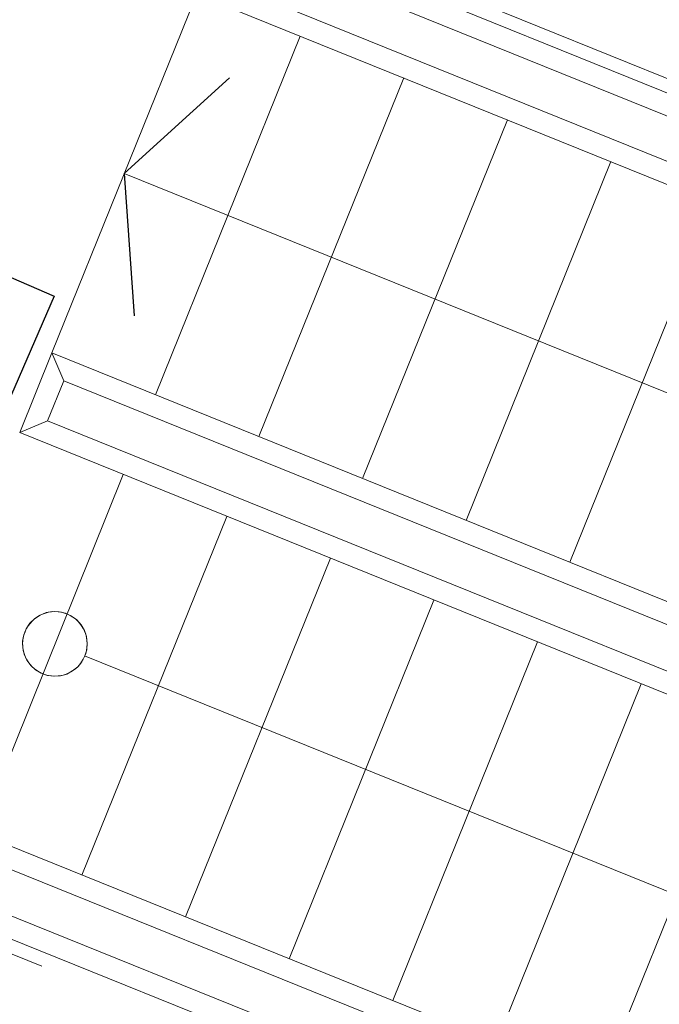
# Model space of a CAD drawing. Header units: millimetres. Extents: x -526411 to -400573, y 47353 to 130199.
# Tile 287 of 543: x -478627 to -477139, y 93533 to 95823. Entities that reach past the tile are written whole.
import ezdxf

# ---------------------------------------------------------------- set-up
doc = ezdxf.new("R2010")
doc.units = ezdxf.units.MM
doc.linetypes.add('IMPORT-AI-Linetype-312 _2_', pattern=[84.433218, 56.288812, -28.144406])
doc.linetypes.add('IMPORT-AI-Linetype-319 _2_', pattern=[84.433218, 56.288812, -28.144406])
for name, color, linetype, lineweight in [('01_ALGEMEEN', 7, 'Continuous', 18), ('08_RUIMTENUMMERING', 7, 'Continuous', 18), ('24_TRAPPEN_HELLINGBANEN', 7, 'Continuous', 18), ('34_BALUSTRADES', 7, 'Continuous', 18), ('65_BRANDWEERSYMBOLEN', 7, 'Continuous', 18), ('m-pg-03_AI_dwg', 8, 'Continuous', 18)]:
    doc.layers.add(name, color=color, linetype=linetype, lineweight=lineweight)
doc.styles.add('Frutiger', font='Frutrg__0.ttf', dxfattribs={"height": 7.29503})

# ---------------------------------------------------------------- blocks, each defined once
blk = doc.blocks.new('m-pg-03_AI_dwg_block 3112-642081-3e Verdieping - Percelen telling LI')
at = {"layer": '01_ALGEMEEN', "color": 213, "lineweight": 13}
blk.add_line((-580.76, 380.64), (-565.59, 418.21), dxfattribs=at)
blk = doc.blocks.new('m-pg-03_AI_dwg_block 3113-642082-3e Verdieping - Percelen telling LI')
at = {"layer": '01_ALGEMEEN', "color": 213, "lineweight": 13}
blk.add_line((-569.91, 376.25), (-554.73, 413.83), dxfattribs=at)
blk = doc.blocks.new('m-pg-03_AI_dwg_block 3114-642083-3e Verdieping - Percelen telling LI')
at = {"layer": '01_ALGEMEEN', "color": 213, "lineweight": 13}
blk.add_line((-559.05, 371.87), (-543.87, 409.45), dxfattribs=at)
blk = doc.blocks.new('m-pg-03_AI_dwg_block 3115-642084-3e Verdieping - Percelen telling LI')
at = {"layer": '01_ALGEMEEN', "color": 213, "lineweight": 13}
blk.add_line((-548.19, 367.48), (-533.02, 405.06), dxfattribs=at)
blk = doc.blocks.new('m-pg-03_AI_dwg_block 3116-642085-3e Verdieping - Percelen telling LI')
at = {"layer": '01_ALGEMEEN', "color": 213, "lineweight": 13}
blk.add_line((-537.34, 363.1), (-522.16, 400.68), dxfattribs=at)
blk = doc.blocks.new('m-pg-03_AI_dwg_block 3117-642086-3e Verdieping - Percelen telling LI')
at = {"layer": '01_ALGEMEEN', "color": 213, "lineweight": 13}
blk.add_line((-526.48, 358.72), (-511.3, 396.3), dxfattribs=at)
blk = doc.blocks.new('m-pg-03_AI_dwg_block 3118-642087-3e Verdieping - Percelen telling LI')
at = {"layer": '01_ALGEMEEN', "color": 213, "lineweight": 13}
blk.add_line((-515.62, 354.33), (-500.45, 391.91), dxfattribs=at)
blk = doc.blocks.new('m-pg-03_AI_dwg_block 3124-642093-3e Verdieping - Percelen telling LI')
at = {"layer": '01_ALGEMEEN', "color": 213, "lineweight": 13}
blk.add_line((-580.76, 380.64), (-565.59, 418.21), dxfattribs=at)
blk = doc.blocks.new('m-pg-03_AI_dwg_block 3125-642094-3e Verdieping - Percelen telling LI')
at = {"layer": '01_ALGEMEEN', "color": 213, "lineweight": 13}
blk.add_line((-569.91, 376.25), (-554.73, 413.83), dxfattribs=at)
blk = doc.blocks.new('m-pg-03_AI_dwg_block 3126-642095-3e Verdieping - Percelen telling LI')
at = {"layer": '01_ALGEMEEN', "color": 213, "lineweight": 13}
blk.add_line((-559.05, 371.87), (-543.87, 409.45), dxfattribs=at)
blk = doc.blocks.new('m-pg-03_AI_dwg_block 3127-642096-3e Verdieping - Percelen telling LI')
at = {"layer": '01_ALGEMEEN', "color": 213, "lineweight": 13}
blk.add_line((-548.19, 367.48), (-533.02, 405.06), dxfattribs=at)
blk = doc.blocks.new('m-pg-03_AI_dwg_block 3128-642097-3e Verdieping - Percelen telling LI')
at = {"layer": '01_ALGEMEEN', "color": 213, "lineweight": 13}
blk.add_line((-537.34, 363.1), (-522.16, 400.68), dxfattribs=at)
blk = doc.blocks.new('m-pg-03_AI_dwg_block 3129-642098-3e Verdieping - Percelen telling LI')
at = {"layer": '01_ALGEMEEN', "color": 213, "lineweight": 13}
blk.add_line((-526.48, 358.72), (-511.3, 396.3), dxfattribs=at)
blk = doc.blocks.new('m-pg-03_AI_dwg_block 3130-642099-3e Verdieping - Percelen telling LI')
at = {"layer": '01_ALGEMEEN', "color": 213, "lineweight": 13}
blk.add_line((-515.62, 354.33), (-500.45, 391.91), dxfattribs=at)
blk = doc.blocks.new('m-pg-03_AI_dwg_block 8054-647022-3e Verdieping - Percelen telling LI')
at = {"layer": '65_BRANDWEERSYMBOLEN', "color": 133, "linetype": 'IMPORT-AI-Linetype-312 _2_', "flags": 128}
blk.add_lwpolyline([(-615.55, 502.96), (-429.73, 427.81), (-471.27, 325.12), (-657.09, 400.26)], close=True, dxfattribs=at)
blk = doc.blocks.new('m-pg-03_AI_dwg_block 8052-647076-3e Verdieping - Percelen telling LI')
blk.add_blockref('m-pg-03_AI_dwg_block 8054-647022-3e Verdieping - Percelen telling LI', (0, 0))
blk = doc.blocks.new('m-pg-03_AI_dwg_block 8110-647078-3e Verdieping - Percelen telling LI')
at = {"layer": '65_BRANDWEERSYMBOLEN', "color": 133, "linetype": 'IMPORT-AI-Linetype-319 _2_', "flags": 128}
blk.add_lwpolyline([(-615.55, 502.96), (-429.73, 427.81), (-471.27, 325.12), (-657.09, 400.26)], close=True, dxfattribs=at)
blk = doc.blocks.new('m-pg-03_AI_dwg_block 8108-647132-3e Verdieping - Percelen telling LI')
blk.add_blockref('m-pg-03_AI_dwg_block 8110-647078-3e Verdieping - Percelen telling LI', (0, 0))
blk = doc.blocks.new('m-pg-03_AI_dwg_block 8736-647705-3e Verdieping - Percelen telling LI')
at = {"layer": '24_TRAPPEN_HELLINGBANEN', "color": 253, "lineweight": 25}
blk.add_line((-565.48, 449.74), (-554.44, 459.75), dxfattribs=at)
blk = doc.blocks.new('m-pg-03_AI_dwg_block 8737-647706-3e Verdieping - Percelen telling LI')
at = {"layer": '24_TRAPPEN_HELLINGBANEN', "color": 253, "lineweight": 25}
blk.add_line((-565.48, 449.74), (-564.45, 434.85), dxfattribs=at)
blk = doc.blocks.new('m-pg-03_AI_dwg_block 8738-647707-3e Verdieping - Percelen telling LI')
at = {"layer": '24_TRAPPEN_HELLINGBANEN', "color": 133}
blk.add_line((-565.48, 449.74), (-467.78, 410.28), dxfattribs=at)
blk = doc.blocks.new('m-pg-03_AI_dwg_block 8743-647712-3e Verdieping - Percelen telling LI')
at = {"layer": '24_TRAPPEN_HELLINGBANEN', "color": 213, "lineweight": 13}
blk.add_line((-518.79, 409.03), (-503.62, 446.61), dxfattribs=at)
blk = doc.blocks.new('m-pg-03_AI_dwg_block 8744-647713-3e Verdieping - Percelen telling LI')
at = {"layer": '24_TRAPPEN_HELLINGBANEN', "color": 213, "lineweight": 13}
blk.add_line((-529.64, 413.41), (-514.47, 450.99), dxfattribs=at)
blk = doc.blocks.new('m-pg-03_AI_dwg_block 8745-647714-3e Verdieping - Percelen telling LI')
at = {"layer": '24_TRAPPEN_HELLINGBANEN', "color": 213, "lineweight": 13}
blk.add_line((-540.5, 417.8), (-525.33, 455.37), dxfattribs=at)
blk = doc.blocks.new('m-pg-03_AI_dwg_block 8746-647715-3e Verdieping - Percelen telling LI')
at = {"layer": '24_TRAPPEN_HELLINGBANEN', "color": 213, "lineweight": 13}
blk.add_line((-551.36, 422.18), (-536.18, 459.76), dxfattribs=at)
blk = doc.blocks.new('m-pg-03_AI_dwg_block 8747-647716-3e Verdieping - Percelen telling LI')
at = {"layer": '24_TRAPPEN_HELLINGBANEN', "color": 213, "lineweight": 13}
blk.add_line((-562.21, 426.57), (-547.04, 464.14), dxfattribs=at)
blk = doc.blocks.new('m-pg-03_AI_dwg_block 8748-647717-3e Verdieping - Percelen telling LI')
at = {"layer": '24_TRAPPEN_HELLINGBANEN', "color": 213, "lineweight": 13}
blk.add_line((-573.07, 430.95), (-557.9, 468.53), dxfattribs=at)
blk = doc.blocks.new('m-pg-03_AI_dwg_block 8751-647720-3e Verdieping - Percelen telling LI')
at = {"layer": '24_TRAPPEN_HELLINGBANEN', "color": 133}
blk.add_line((-475.04, 361.02), (-569.64, 399.21), dxfattribs=at)
blk = doc.blocks.new('m-pg-03_AI_dwg_block 8752-647721-3e Verdieping - Percelen telling LI')
at = {"layer": '24_TRAPPEN_HELLINGBANEN', "color": 133, "flags": 128}
blk.add_lwpolyline([(-575.88, 401.74), (-576.01, 401.42), (-576.13, 400.74), (-576.12, 400.05), (-575.97, 399.38), (-575.68, 398.76), (-575.28, 398.2), (-574.77, 397.74), (-574.18, 397.39), (-573.53, 397.17), (-572.85, 397.08), (-572.16, 397.13), (-571.5, 397.31), (-570.89, 397.63), (-570.36, 398.06), (-569.92, 398.59), (-569.6, 399.2), (-569.41, 399.86), (-569.36, 400.54), (-569.44, 401.23), (-569.66, 401.88), (-570.01, 402.47), (-570.46, 402.98), (-571.02, 403.39), (-571.64, 403.68), (-572.31, 403.84), (-572.99, 403.86), (-573.67, 403.74), (-574.31, 403.49), (-574.88, 403.11), (-575.37, 402.63), (-575.75, 402.05)], close=True, dxfattribs=at)
blk.add_lwpolyline([(-575.88, 401.74), (-576.01, 401.42), (-576.13, 400.74), (-576.12, 400.05), (-575.97, 399.38), (-575.68, 398.76), (-575.28, 398.2), (-574.77, 397.74), (-574.18, 397.39), (-573.53, 397.17), (-572.85, 397.08), (-572.16, 397.13), (-571.5, 397.31), (-570.89, 397.63), (-570.36, 398.06), (-569.92, 398.59), (-569.6, 399.2), (-569.41, 399.86), (-569.36, 400.54), (-569.44, 401.23), (-569.66, 401.88), (-570.01, 402.47), (-570.46, 402.98), (-571.02, 403.39), (-571.64, 403.68), (-572.31, 403.84), (-572.99, 403.86), (-573.67, 403.74), (-574.31, 403.49), (-574.88, 403.11), (-575.37, 402.63), (-575.75, 402.05)], close=True, dxfattribs=at)
blk = doc.blocks.new('m-pg-03_AI_dwg_block 8753-647722-3e Verdieping - Percelen telling LI')
at = {"layer": '24_TRAPPEN_HELLINGBANEN', "color": 133}
blk.add_open_spline([(-569.37, 400.47), (-569.37, 402.34), (-570.88, 403.85), (-572.75, 403.85), (-574.61, 403.85), (-576.13, 402.34), (-576.13, 400.47), (-576.13, 398.61), (-574.61, 397.09), (-572.75, 397.09), (-570.88, 397.09), (-569.37, 398.61), (-569.37, 400.47)], degree=3, knots=[0, 0, 0, 0, 1, 1, 1, 2, 2, 2, 3, 3, 3, 4, 4, 4, 4], dxfattribs=at)
blk = doc.blocks.new('m-pg-03_AI_dwg_block 8755-647724-3e Verdieping - Percelen telling LI')
at = {"layer": '24_TRAPPEN_HELLINGBANEN', "color": 253, "lineweight": 25}
blk.add_line((-565.48, 449.74), (-554.44, 459.75), dxfattribs=at)
blk = doc.blocks.new('m-pg-03_AI_dwg_block 8756-647725-3e Verdieping - Percelen telling LI')
at = {"layer": '24_TRAPPEN_HELLINGBANEN', "color": 253, "lineweight": 25}
blk.add_line((-565.48, 449.74), (-564.45, 434.85), dxfattribs=at)
blk = doc.blocks.new('m-pg-03_AI_dwg_block 8757-647726-3e Verdieping - Percelen telling LI')
at = {"layer": '24_TRAPPEN_HELLINGBANEN', "color": 133}
blk.add_line((-565.48, 449.74), (-467.78, 410.28), dxfattribs=at)
blk = doc.blocks.new('m-pg-03_AI_dwg_block 8762-647731-3e Verdieping - Percelen telling LI')
at = {"layer": '24_TRAPPEN_HELLINGBANEN', "color": 213, "lineweight": 13}
blk.add_line((-518.79, 409.03), (-503.62, 446.61), dxfattribs=at)
blk = doc.blocks.new('m-pg-03_AI_dwg_block 8763-647732-3e Verdieping - Percelen telling LI')
at = {"layer": '24_TRAPPEN_HELLINGBANEN', "color": 213, "lineweight": 13}
blk.add_line((-529.64, 413.41), (-514.47, 450.99), dxfattribs=at)
blk = doc.blocks.new('m-pg-03_AI_dwg_block 8764-647733-3e Verdieping - Percelen telling LI')
at = {"layer": '24_TRAPPEN_HELLINGBANEN', "color": 213, "lineweight": 13}
blk.add_line((-540.5, 417.8), (-525.33, 455.37), dxfattribs=at)
blk = doc.blocks.new('m-pg-03_AI_dwg_block 8765-647734-3e Verdieping - Percelen telling LI')
at = {"layer": '24_TRAPPEN_HELLINGBANEN', "color": 213, "lineweight": 13}
blk.add_line((-551.36, 422.18), (-536.18, 459.76), dxfattribs=at)
blk = doc.blocks.new('m-pg-03_AI_dwg_block 8766-647735-3e Verdieping - Percelen telling LI')
at = {"layer": '24_TRAPPEN_HELLINGBANEN', "color": 213, "lineweight": 13}
blk.add_line((-562.21, 426.57), (-547.04, 464.14), dxfattribs=at)
blk = doc.blocks.new('m-pg-03_AI_dwg_block 8767-647736-3e Verdieping - Percelen telling LI')
at = {"layer": '24_TRAPPEN_HELLINGBANEN', "color": 213, "lineweight": 13}
blk.add_line((-573.07, 430.95), (-557.9, 468.53), dxfattribs=at)
blk = doc.blocks.new('m-pg-03_AI_dwg_block 8770-647739-3e Verdieping - Percelen telling LI')
at = {"layer": '24_TRAPPEN_HELLINGBANEN', "color": 133}
blk.add_line((-475.04, 361.02), (-569.64, 399.21), dxfattribs=at)
blk = doc.blocks.new('m-pg-03_AI_dwg_block 8771-647740-3e Verdieping - Percelen telling LI')
at = {"layer": '24_TRAPPEN_HELLINGBANEN', "color": 133, "flags": 128}
blk.add_lwpolyline([(-575.88, 401.74), (-576.01, 401.42), (-576.13, 400.74), (-576.12, 400.05), (-575.97, 399.38), (-575.68, 398.76), (-575.28, 398.2), (-574.77, 397.74), (-574.18, 397.39), (-573.53, 397.17), (-572.85, 397.08), (-572.16, 397.13), (-571.5, 397.31), (-570.89, 397.63), (-570.36, 398.06), (-569.92, 398.59), (-569.6, 399.2), (-569.41, 399.86), (-569.36, 400.54), (-569.44, 401.23), (-569.66, 401.88), (-570.01, 402.47), (-570.46, 402.98), (-571.02, 403.39), (-571.64, 403.68), (-572.31, 403.84), (-572.99, 403.86), (-573.67, 403.74), (-574.31, 403.49), (-574.88, 403.11), (-575.37, 402.63), (-575.75, 402.05)], close=True, dxfattribs=at)
blk.add_lwpolyline([(-575.88, 401.74), (-576.01, 401.42), (-576.13, 400.74), (-576.12, 400.05), (-575.97, 399.38), (-575.68, 398.76), (-575.28, 398.2), (-574.77, 397.74), (-574.18, 397.39), (-573.53, 397.17), (-572.85, 397.08), (-572.16, 397.13), (-571.5, 397.31), (-570.89, 397.63), (-570.36, 398.06), (-569.92, 398.59), (-569.6, 399.2), (-569.41, 399.86), (-569.36, 400.54), (-569.44, 401.23), (-569.66, 401.88), (-570.01, 402.47), (-570.46, 402.98), (-571.02, 403.39), (-571.64, 403.68), (-572.31, 403.84), (-572.99, 403.86), (-573.67, 403.74), (-574.31, 403.49), (-574.88, 403.11), (-575.37, 402.63), (-575.75, 402.05)], close=True, dxfattribs=at)
blk = doc.blocks.new('m-pg-03_AI_dwg_block 8772-647741-3e Verdieping - Percelen telling LI')
at = {"layer": '24_TRAPPEN_HELLINGBANEN', "color": 133}
blk.add_open_spline([(-569.37, 400.47), (-569.37, 402.34), (-570.88, 403.85), (-572.75, 403.85), (-574.61, 403.85), (-576.13, 402.34), (-576.13, 400.47), (-576.13, 398.61), (-574.61, 397.09), (-572.75, 397.09), (-570.88, 397.09), (-569.37, 398.61), (-569.37, 400.47)], degree=3, knots=[0, 0, 0, 0, 1, 1, 1, 2, 2, 2, 3, 3, 3, 4, 4, 4, 4], dxfattribs=at)
blk = doc.blocks.new('m-pg-03_AI_dwg_block 8773-647742-3e Verdieping - Percelen telling LI')
at = {"layer": '34_BALUSTRADES', "color": 133, "flags": 128}
blk.add_lwpolyline([(-457.6, 384.32), (-573.07, 430.95), (-571.82, 428.02), (-458.45, 382.24)], close=True, dxfattribs=at)
blk.add_lwpolyline([(-457.6, 384.32), (-573.07, 430.95), (-571.82, 428.02), (-458.45, 382.24)], close=True, dxfattribs=at)
blk = doc.blocks.new('m-pg-03_AI_dwg_block 8774-647743-3e Verdieping - Percelen telling LI')
at = {"layer": '34_BALUSTRADES', "color": 133, "flags": 128}
blk.add_lwpolyline([(-573.07, 430.95), (-576.44, 422.6), (-573.51, 423.85), (-571.82, 428.02)], close=True, dxfattribs=at)
blk.add_lwpolyline([(-573.07, 430.95), (-576.44, 422.6), (-573.51, 423.85), (-571.82, 428.02)], close=True, dxfattribs=at)
blk = doc.blocks.new('m-pg-03_AI_dwg_block 8775-647744-3e Verdieping - Percelen telling LI')
at = {"layer": '34_BALUSTRADES', "color": 133, "flags": 128}
blk.add_lwpolyline([(-576.44, 422.6), (-455.35, 373.7), (-456.6, 376.63), (-573.51, 423.85)], close=True, dxfattribs=at)
blk.add_lwpolyline([(-576.44, 422.6), (-455.35, 373.7), (-456.6, 376.63), (-573.51, 423.85)], close=True, dxfattribs=at)
blk = doc.blocks.new('m-pg-03_AI_dwg_block 8777-647746-3e Verdieping - Percelen telling LI')
at = {"layer": '34_BALUSTRADES', "color": 133, "flags": 128}
blk.add_lwpolyline([(-433.48, 427.86), (-613.03, 500.37), (-611.78, 497.43), (-436.42, 426.62)], close=True, dxfattribs=at)
blk.add_lwpolyline([(-433.48, 427.86), (-613.03, 500.37), (-611.78, 497.43), (-436.42, 426.62)], close=True, dxfattribs=at)
blk = doc.blocks.new('m-pg-03_AI_dwg_block 8779-647748-3e Verdieping - Percelen telling LI')
at = {"layer": '34_BALUSTRADES', "color": 133, "flags": 128}
blk.add_lwpolyline([(-653.45, 400.27), (-473.9, 327.77), (-475.14, 330.7), (-650.52, 401.52)], close=True, dxfattribs=at)
blk.add_lwpolyline([(-653.45, 400.27), (-473.9, 327.77), (-475.14, 330.7), (-650.52, 401.52)], close=True, dxfattribs=at)
blk = doc.blocks.new('m-pg-03_AI_dwg_block 8781-647750-3e Verdieping - Percelen telling LI')
at = {"layer": '34_BALUSTRADES', "color": 133, "flags": 128}
blk.add_lwpolyline([(-470.53, 336.12), (-641.72, 405.25), (-644.65, 404.01), (-473.46, 334.88)], close=True, dxfattribs=at)
blk.add_lwpolyline([(-470.53, 336.12), (-641.72, 405.25), (-644.65, 404.01), (-473.46, 334.88)], close=True, dxfattribs=at)
blk = doc.blocks.new('m-pg-03_AI_dwg_block 8783-647752-3e Verdieping - Percelen telling LI')
at = {"layer": '34_BALUSTRADES', "color": 133, "flags": 128}
blk.add_lwpolyline([(-608, 488.76), (-442.23, 421.82), (-441.39, 423.91), (-609.25, 491.69)], close=True, dxfattribs=at)
blk.add_lwpolyline([(-608, 488.76), (-442.23, 421.82), (-441.39, 423.91), (-609.25, 491.69)], close=True, dxfattribs=at)
blk = doc.blocks.new('m-pg-03_AI_dwg_block 8784-647753-3e Verdieping - Percelen telling LI')
at = {"layer": '34_BALUSTRADES', "color": 133, "flags": 128}
blk.add_lwpolyline([(-457.6, 384.32), (-573.07, 430.95), (-576.44, 422.6), (-455.35, 373.7), (-433.48, 427.86), (-613.03, 500.37), (-653.45, 400.27), (-473.9, 327.77), (-470.53, 336.12), (-641.72, 405.25), (-608, 488.76), (-442.23, 421.82)], dxfattribs=at)
blk = doc.blocks.new('m-pg-03_AI_dwg_block 8785-647754-3e Verdieping - Percelen telling LI')
at = {"layer": '34_BALUSTRADES', "color": 133, "flags": 128}
blk.add_lwpolyline([(-458.45, 382.24), (-571.82, 428.02), (-573.51, 423.85), (-456.6, 376.63), (-436.42, 426.62), (-611.78, 497.43), (-650.52, 401.52), (-475.14, 330.7), (-473.46, 334.88), (-644.65, 404.01), (-609.25, 491.69), (-441.39, 423.91)], dxfattribs=at)
blk = doc.blocks.new('m-pg-03_AI_dwg_block 8786-647755-3e Verdieping - Percelen telling LI')
at = {"layer": '34_BALUSTRADES', "color": 133, "flags": 128}
blk.add_lwpolyline([(-457.6, 384.32), (-573.07, 430.95), (-571.82, 428.02), (-458.45, 382.24)], close=True, dxfattribs=at)
blk.add_lwpolyline([(-457.6, 384.32), (-573.07, 430.95), (-571.82, 428.02), (-458.45, 382.24)], close=True, dxfattribs=at)
blk = doc.blocks.new('m-pg-03_AI_dwg_block 8787-647756-3e Verdieping - Percelen telling LI')
at = {"layer": '34_BALUSTRADES', "color": 133, "flags": 128}
blk.add_lwpolyline([(-573.07, 430.95), (-576.44, 422.6), (-573.51, 423.85), (-571.82, 428.02)], close=True, dxfattribs=at)
blk.add_lwpolyline([(-573.07, 430.95), (-576.44, 422.6), (-573.51, 423.85), (-571.82, 428.02)], close=True, dxfattribs=at)
blk = doc.blocks.new('m-pg-03_AI_dwg_block 8788-647757-3e Verdieping - Percelen telling LI')
at = {"layer": '34_BALUSTRADES', "color": 133, "flags": 128}
blk.add_lwpolyline([(-576.44, 422.6), (-455.35, 373.7), (-456.6, 376.63), (-573.51, 423.85)], close=True, dxfattribs=at)
blk.add_lwpolyline([(-576.44, 422.6), (-455.35, 373.7), (-456.6, 376.63), (-573.51, 423.85)], close=True, dxfattribs=at)
blk = doc.blocks.new('m-pg-03_AI_dwg_block 8790-647759-3e Verdieping - Percelen telling LI')
at = {"layer": '34_BALUSTRADES', "color": 133, "flags": 128}
blk.add_lwpolyline([(-433.48, 427.86), (-613.03, 500.37), (-611.78, 497.43), (-436.42, 426.62)], close=True, dxfattribs=at)
blk.add_lwpolyline([(-433.48, 427.86), (-613.03, 500.37), (-611.78, 497.43), (-436.42, 426.62)], close=True, dxfattribs=at)
blk = doc.blocks.new('m-pg-03_AI_dwg_block 8792-647761-3e Verdieping - Percelen telling LI')
at = {"layer": '34_BALUSTRADES', "color": 133, "flags": 128}
blk.add_lwpolyline([(-653.45, 400.27), (-473.9, 327.77), (-475.14, 330.7), (-650.52, 401.52)], close=True, dxfattribs=at)
blk.add_lwpolyline([(-653.45, 400.27), (-473.9, 327.77), (-475.14, 330.7), (-650.52, 401.52)], close=True, dxfattribs=at)
blk = doc.blocks.new('m-pg-03_AI_dwg_block 8794-647763-3e Verdieping - Percelen telling LI')
at = {"layer": '34_BALUSTRADES', "color": 133, "flags": 128}
blk.add_lwpolyline([(-470.53, 336.12), (-641.72, 405.25), (-644.65, 404.01), (-473.46, 334.88)], close=True, dxfattribs=at)
blk.add_lwpolyline([(-470.53, 336.12), (-641.72, 405.25), (-644.65, 404.01), (-473.46, 334.88)], close=True, dxfattribs=at)
blk = doc.blocks.new('m-pg-03_AI_dwg_block 8796-647765-3e Verdieping - Percelen telling LI')
at = {"layer": '34_BALUSTRADES', "color": 133, "flags": 128}
blk.add_lwpolyline([(-608, 488.76), (-442.23, 421.82), (-441.39, 423.91), (-609.25, 491.69)], close=True, dxfattribs=at)
blk.add_lwpolyline([(-608, 488.76), (-442.23, 421.82), (-441.39, 423.91), (-609.25, 491.69)], close=True, dxfattribs=at)
blk = doc.blocks.new('m-pg-03_AI_dwg_block 8797-647766-3e Verdieping - Percelen telling LI')
at = {"layer": '34_BALUSTRADES', "color": 133, "flags": 128}
blk.add_lwpolyline([(-457.6, 384.32), (-573.07, 430.95), (-576.44, 422.6), (-455.35, 373.7), (-433.48, 427.86), (-613.03, 500.37), (-653.45, 400.27), (-473.9, 327.77), (-470.53, 336.12), (-641.72, 405.25), (-608, 488.76), (-442.23, 421.82)], dxfattribs=at)
blk = doc.blocks.new('m-pg-03_AI_dwg_block 8798-647767-3e Verdieping - Percelen telling LI')
at = {"layer": '34_BALUSTRADES', "color": 133, "flags": 128}
blk.add_lwpolyline([(-458.45, 382.24), (-571.82, 428.02), (-573.51, 423.85), (-456.6, 376.63), (-436.42, 426.62), (-611.78, 497.43), (-650.52, 401.52), (-475.14, 330.7), (-473.46, 334.88), (-644.65, 404.01), (-609.25, 491.69), (-441.39, 423.91)], dxfattribs=at)
blk = doc.blocks.new('m-pg-03_AI_dwg_block 8895-647863-3e Verdieping - Percelen telling LI')
at = {"layer": '08_RUIMTENUMMERING', "color": 253, "lineweight": 25, "flags": 128}
blk.add_lwpolyline([(-612.87, 440.76), (-607.94, 452.12), (-572.83, 436.9), (-577.75, 425.54)], close=True, dxfattribs=at)
at = {"layer": '08_RUIMTENUMMERING', "color": 133, "flags": 128}
blk.add_lwpolyline([(-612.87, 440.76), (-607.94, 452.12), (-572.83, 436.9), (-577.75, 425.54)], close=True, dxfattribs=at)
blk = doc.blocks.new('m-pg-03_AI_dwg_block 8896-647864-3e Verdieping - Percelen telling LI')
at = {"layer": '08_RUIMTENUMMERING', "insert": (-593.03, 442.53), "char_height": 7.3, "width": 4.1055, "attachment_point": 1, "rotation": 336.5629, "line_spacing_factor": 1.017696, "style": 'Frutiger'}
blk.add_mtext('-', dxfattribs=at)
blk = doc.blocks.new('m-pg-03_AI_dwg_block 8897-647865-3e Verdieping - Percelen telling LI')
at = {"layer": '08_RUIMTENUMMERING', "color": 133, "flags": 128}
blk.add_lwpolyline([(-607.94, 452.12), (-572.83, 436.9), (-577.75, 425.54), (-612.87, 440.76)], close=True, dxfattribs=at)
blk = doc.blocks.new('m-pg-03_AI_dwg_block 8898-647866-3e Verdieping - Percelen telling LI')
at = {"layer": '08_RUIMTENUMMERING', "color": 133, "flags": 128}
blk.add_lwpolyline([(-612.87, 440.76), (-607.94, 452.12), (-572.83, 436.9)], dxfattribs=at)
blk = doc.blocks.new('m-pg-03_AI_dwg_block 8899-647867-3e Verdieping - Percelen telling LI')
at = {"layer": '08_RUIMTENUMMERING', "color": 133, "flags": 128}
blk.add_lwpolyline([(-612.87, 440.76), (-577.75, 425.54), (-572.83, 436.9)], dxfattribs=at)
blk = doc.blocks.new('m-pg-03_AI_dwg_block 8894-647868-3e Verdieping - Percelen telling LI')
for name in ['m-pg-03_AI_dwg_block 8895-647863-3e Verdieping - Percelen telling LI', 'm-pg-03_AI_dwg_block 8897-647865-3e Verdieping - Percelen telling LI', 'm-pg-03_AI_dwg_block 8898-647866-3e Verdieping - Percelen telling LI', 'm-pg-03_AI_dwg_block 8899-647867-3e Verdieping - Percelen telling LI', 'm-pg-03_AI_dwg_block 8896-647864-3e Verdieping - Percelen telling LI']:
    blk.add_blockref(name, (0, 0))
blk = doc.blocks.new('m-pg-03_AI_dwg-638970-3e Verdieping - Percelen telling LI')
for name in ['m-pg-03_AI_dwg_block 8052-647076-3e Verdieping - Percelen telling LI', 'm-pg-03_AI_dwg_block 8108-647132-3e Verdieping - Percelen telling LI', 'm-pg-03_AI_dwg_block 8784-647753-3e Verdieping - Percelen telling LI', 'm-pg-03_AI_dwg_block 8797-647766-3e Verdieping - Percelen telling LI', 'm-pg-03_AI_dwg_block 8777-647746-3e Verdieping - Percelen telling LI', 'm-pg-03_AI_dwg_block 8790-647759-3e Verdieping - Percelen telling LI', 'm-pg-03_AI_dwg_block 8785-647754-3e Verdieping - Percelen telling LI', 'm-pg-03_AI_dwg_block 8798-647767-3e Verdieping - Percelen telling LI', 'm-pg-03_AI_dwg_block 8783-647752-3e Verdieping - Percelen telling LI', 'm-pg-03_AI_dwg_block 8796-647765-3e Verdieping - Percelen telling LI', 'm-pg-03_AI_dwg_block 8748-647717-3e Verdieping - Percelen telling LI', 'm-pg-03_AI_dwg_block 8767-647736-3e Verdieping - Percelen telling LI', 'm-pg-03_AI_dwg_block 8747-647716-3e Verdieping - Percelen telling LI', 'm-pg-03_AI_dwg_block 8766-647735-3e Verdieping - Percelen telling LI', 'm-pg-03_AI_dwg_block 8736-647705-3e Verdieping - Percelen telling LI', 'm-pg-03_AI_dwg_block 8755-647724-3e Verdieping - Percelen telling LI', 'm-pg-03_AI_dwg_block 8746-647715-3e Verdieping - Percelen telling LI', 'm-pg-03_AI_dwg_block 8765-647734-3e Verdieping - Percelen telling LI', 'm-pg-03_AI_dwg_block 8745-647714-3e Verdieping - Percelen telling LI', 'm-pg-03_AI_dwg_block 8764-647733-3e Verdieping - Percelen telling LI', 'm-pg-03_AI_dwg_block 8894-647868-3e Verdieping - Percelen telling LI', 'm-pg-03_AI_dwg_block 8744-647713-3e Verdieping - Percelen telling LI', 'm-pg-03_AI_dwg_block 8763-647732-3e Verdieping - Percelen telling LI', 'm-pg-03_AI_dwg_block 8737-647706-3e Verdieping - Percelen telling LI', 'm-pg-03_AI_dwg_block 8738-647707-3e Verdieping - Percelen telling LI', 'm-pg-03_AI_dwg_block 8756-647725-3e Verdieping - Percelen telling LI', 'm-pg-03_AI_dwg_block 8757-647726-3e Verdieping - Percelen telling LI', 'm-pg-03_AI_dwg_block 8743-647712-3e Verdieping - Percelen telling LI', 'm-pg-03_AI_dwg_block 8762-647731-3e Verdieping - Percelen telling LI', 'm-pg-03_AI_dwg_block 8774-647743-3e Verdieping - Percelen telling LI', 'm-pg-03_AI_dwg_block 8787-647756-3e Verdieping - Percelen telling LI', 'm-pg-03_AI_dwg_block 8773-647742-3e Verdieping - Percelen telling LI', 'm-pg-03_AI_dwg_block 8786-647755-3e Verdieping - Percelen telling LI', 'm-pg-03_AI_dwg_block 8775-647744-3e Verdieping - Percelen telling LI', 'm-pg-03_AI_dwg_block 8788-647757-3e Verdieping - Percelen telling LI', 'm-pg-03_AI_dwg_block 3112-642081-3e Verdieping - Percelen telling LI', 'm-pg-03_AI_dwg_block 3124-642093-3e Verdieping - Percelen telling LI', 'm-pg-03_AI_dwg_block 3113-642082-3e Verdieping - Percelen telling LI', 'm-pg-03_AI_dwg_block 3125-642094-3e Verdieping - Percelen telling LI', 'm-pg-03_AI_dwg_block 3114-642083-3e Verdieping - Percelen telling LI', 'm-pg-03_AI_dwg_block 3126-642095-3e Verdieping - Percelen telling LI', 'm-pg-03_AI_dwg_block 8781-647750-3e Verdieping - Percelen telling LI', 'm-pg-03_AI_dwg_block 8794-647763-3e Verdieping - Percelen telling LI', 'm-pg-03_AI_dwg_block 3115-642084-3e Verdieping - Percelen telling LI', 'm-pg-03_AI_dwg_block 3127-642096-3e Verdieping - Percelen telling LI', 'm-pg-03_AI_dwg_block 8752-647721-3e Verdieping - Percelen telling LI', 'm-pg-03_AI_dwg_block 8771-647740-3e Verdieping - Percelen telling LI', 'm-pg-03_AI_dwg_block 8753-647722-3e Verdieping - Percelen telling LI', 'm-pg-03_AI_dwg_block 8772-647741-3e Verdieping - Percelen telling LI', 'm-pg-03_AI_dwg_block 8779-647748-3e Verdieping - Percelen telling LI', 'm-pg-03_AI_dwg_block 8792-647761-3e Verdieping - Percelen telling LI', 'm-pg-03_AI_dwg_block 3116-642085-3e Verdieping - Percelen telling LI', 'm-pg-03_AI_dwg_block 3128-642097-3e Verdieping - Percelen telling LI', 'm-pg-03_AI_dwg_block 8751-647720-3e Verdieping - Percelen telling LI', 'm-pg-03_AI_dwg_block 8770-647739-3e Verdieping - Percelen telling LI', 'm-pg-03_AI_dwg_block 3117-642086-3e Verdieping - Percelen telling LI', 'm-pg-03_AI_dwg_block 3129-642098-3e Verdieping - Percelen telling LI', 'm-pg-03_AI_dwg_block 3118-642087-3e Verdieping - Percelen telling LI', 'm-pg-03_AI_dwg_block 3130-642099-3e Verdieping - Percelen telling LI']:
    blk.add_blockref(name, (0, 0))

msp = doc.modelspace()

# ---------------------------------------------------------------- block references
at = {"layer": 'm-pg-03_AI_dwg', "color": 133, "xscale": 22.2068924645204, "yscale": 22.2068924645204, "zscale": 22.2068924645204}
msp.add_blockref('m-pg-03_AI_dwg-638970-3e Verdieping - Percelen telling LI', (-465826.5, 85478), dxfattribs=at)

doc.saveas('drawing.dxf')
